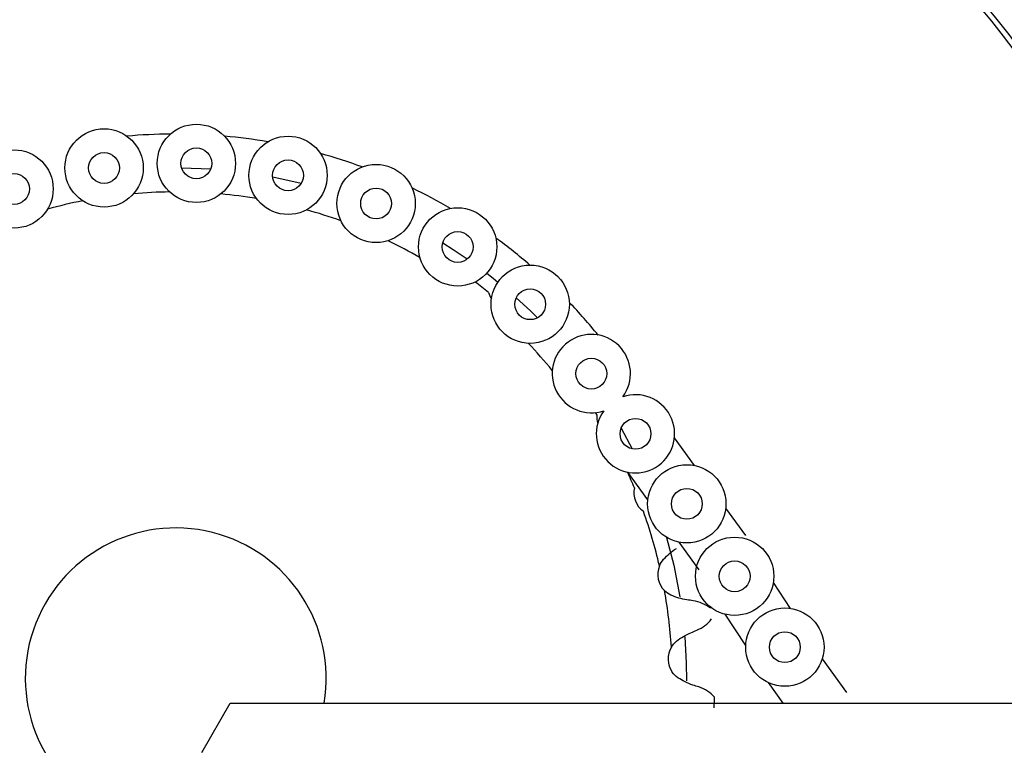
# Model space of a CAD drawing. Header units: inches. Extents: x 170 to 284, y 215 to 248.
# Tile 318 of 656: x 186.421 to 186.617, y 244.32 to 244.465. Entities that reach past the tile are written whole.
import ezdxf

# ---------------------------------------------------------------- set-up
doc = ezdxf.new("R2010")
doc.units = ezdxf.units.IN
doc.header["$LTSCALE"] = 0.25
doc.header["$MEASUREMENT"] = 0
doc.layers.add('ANNOTATIONS', color=1, linetype='Continuous')
doc.layers.add('LH BENCH MOUNT', color=7, linetype='Continuous')
doc.styles.add('ARIAL', font='arial.ttf', dxfattribs={"height": 0.09375})
doc.dimstyles.new('STANDARD$0', dxfattribs={"dimtxt": 0.09375, "dimasz": 0.09375, "dimexe": 0.03125, "dimexo": 0.046875, "dimgap": 0.09, "dimtad": 0, "dimtih": 1, "dimtoh": 1, "dimdec": 4, "dimzin": 0, "dimdsep": 46, "dimtxsty": 'ARIAL', "dimcen": 0.09, "dimadec": 0, "dimazin": 0, "dimtfac": 1, "dimtdec": 4, "dimtofl": 0, "dimtmove": 0, "dimatfit": 1, "dimfxl": 1, "dimtolj": 1, "dimtzin": 0, "dimarcsym": 0})

# ---------------------------------------------------------------- blocks, each defined once
blk = doc.blocks.new('*D111')
at = {"layer": 'ANNOTATIONS', "color": 0, "lineweight": -2, "transparency": 16777216}
for p, q in [((185.296175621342, 244.8942434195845), (185.296175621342, 244.9879934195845)), ((185.9259028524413, 244.8004934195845), (185.264925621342, 244.8004934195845)), ((186.4571933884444, 244.747824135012), (185.264925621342, 244.747824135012)), ((185.296175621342, 244.654074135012), (185.296175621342, 244.560324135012)), ((185.296175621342, 244.560324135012), (185.202425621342, 244.560324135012))]:
    blk.add_line(p, q, dxfattribs=at)
at = {"layer": 'ANNOTATIONS', "color": 0, "transparency": 16777216}
for points in [[(185.280550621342, 244.8942434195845), (185.311800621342, 244.8942434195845), (185.296175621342, 244.8004934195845)], [(185.280550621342, 244.654074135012), (185.311800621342, 244.654074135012), (185.296175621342, 244.747824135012)]]:
    blk.add_solid(points, dxfattribs=at)
at = {"layer": 'defpoints', "color": 0, "transparency": 16777216}
for p in [(185.9727778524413, 244.8004934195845), (185.296175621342, 244.747824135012), (186.5040683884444, 244.747824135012)]:
    blk.add_point(p, dxfattribs=at)
at = {"layer": 'ANNOTATIONS', "color": 0, "transparency": 16777216, "insert": (184.9485229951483, 244.5603241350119), "char_height": 0.09375, "attachment_point": 5, "style": 'ARIAL'}
blk.add_mtext('\\A1;2 5/8"', dxfattribs=at)
blk = doc.blocks.new('*D112')
at = {"layer": 'ANNOTATIONS', "color": 0, "lineweight": -2, "transparency": 16777216}
for p, q in [((185.9644948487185, 245.1675370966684), (185.9644948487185, 245.9014140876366)), ((187.1992356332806, 244.1734105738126), (187.1992356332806, 245.9014140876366)), ((186.0582448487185, 245.8701640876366), (186.271591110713, 245.8701640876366)), ((187.1054856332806, 245.8701640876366), (186.892139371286, 245.8701640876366))]:
    blk.add_line(p, q, dxfattribs=at)
at = {"layer": 'ANNOTATIONS', "color": 0, "transparency": 16777216}
for points in [[(186.0582448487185, 245.8857890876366), (186.0582448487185, 245.8545390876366), (185.9644948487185, 245.8701640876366)], [(187.1054856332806, 245.8857890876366), (187.1054856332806, 245.8545390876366), (187.1992356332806, 245.8701640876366)]]:
    blk.add_solid(points, dxfattribs=at)
at = {"layer": 'defpoints', "color": 0, "transparency": 16777216}
for p in [(187.1992356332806, 245.8701640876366), (185.9644948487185, 245.1206620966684), (187.1992356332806, 244.1265355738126)]:
    blk.add_point(p, dxfattribs=at)
at = {"layer": 'ANNOTATIONS', "color": 0, "transparency": 16777216, "insert": (186.5818652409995, 245.8701640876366), "char_height": 0.09375, "attachment_point": 5, "style": 'ARIAL'}
blk.add_mtext('\\A1;DIM "A"', dxfattribs=at)

msp = doc.modelspace()

# ---------------------------------------------------------------- hatches: boundary and pattern name
at = {"layer": 'LH BENCH MOUNT'}
h = msp.add_hatch(dxfattribs=at)
h.set_pattern_fill('ANSI31', color=256, scale=0.34241245, angle=2.8e-322, style=0)
h.set_pattern_definition([(45, (176.1263761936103, 238.0091787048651), (-0.03026527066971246, 0.03026527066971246), [])])
edge = h.paths.add_edge_path(flags=0)
edge.add_arc((186.41301658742, 243.9014011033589), 0.021400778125, 89.9999999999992, 390.52248781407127, ccw=False)
edge.add_line((186.41301658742, 243.9228018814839), (186.485779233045, 243.9228018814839))
edge.add_arc((186.485779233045, 244.3336968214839), 0.4108949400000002, 270, 450.0000000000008)
edge.add_line((186.485779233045, 244.7445917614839), (186.00212164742, 244.7445917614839))
edge.add_arc((186.00212164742, 244.7488719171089), 0.004280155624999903, 180.0000000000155, 269.9999999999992, ccw=False)
edge.add_line((185.997841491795, 244.7488719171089), (185.997841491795, 244.7916734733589))
edge.add_arc((186.00212164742, 244.7916734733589), 0.004280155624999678, 360, 540, ccw=False)
edge.add_line((186.006401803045, 244.7916734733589), (186.006401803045, 244.7488719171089))
edge.add_line((186.006401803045, 244.7488719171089), (186.003169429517, 244.7488719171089))
edge.add_line((186.003169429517, 244.7488719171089), (186.003169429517, 244.7916734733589))
edge.add_arc((186.00212164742, 244.7916734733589), 0.001047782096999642, 360, 540.0000000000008)
edge.add_line((186.001073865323, 244.7916734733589), (186.001073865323, 244.7488719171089))
edge.add_arc((186.00212164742, 244.7488719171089), 0.001047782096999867, 180, 270)
edge.add_line((186.00212164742, 244.7478241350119), (186.485779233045, 244.7478241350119))
edge.add_arc((186.485779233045, 244.3336968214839), 0.4141273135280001, 269.9999999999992, 450, ccw=False)
edge.add_line((186.485779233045, 243.9195695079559), (186.41301658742, 243.9195695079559))
edge.add_arc((186.41301658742, 243.9014011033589), 0.018168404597, 450.0000000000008, 750.5224878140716)
edge.add_arc((186.4277648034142, 243.9100962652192), 0.001047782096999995, 390.5224878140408, 495.0000000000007)
edge.add_line((186.4270239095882, 243.9108371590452), (186.4183287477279, 243.9021419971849))
edge.add_line((186.4183287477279, 243.9021419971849), (186.4160431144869, 243.9044276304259))
edge.add_line((186.4160431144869, 243.9044276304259), (186.4247382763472, 243.9131227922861))
edge.add_arc((186.4277648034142, 243.9100962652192), 0.004280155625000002, 390.522487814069, 495.0000000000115, ccw=False)
h = msp.add_hatch(dxfattribs=at)
h.set_pattern_fill('ANSI31', color=256, scale=0.34241245, style=0)
h.set_pattern_definition([(45, (176.0930244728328, 238.0091787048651), (-0.03026527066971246, 0.03026527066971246), [])])
edge = h.paths.add_edge_path(flags=0)
edge.add_line((186.4524275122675, 244.7403116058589), (186.1100150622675, 244.7403116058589))
edge.add_line((186.1100150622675, 244.7403116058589), (186.1100150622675, 244.7445917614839))
edge.add_line((186.1100150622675, 244.7445917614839), (186.4524275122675, 244.7445917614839))
edge.add_arc((186.4524275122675, 244.3336968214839), 0.4108949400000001, 269.9999999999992, 450, ccw=False)
edge.add_line((186.4524275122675, 243.9228018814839), (186.3796648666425, 243.9228018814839))
edge.add_line((186.3796648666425, 243.9228018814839), (186.3796648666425, 243.9270820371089))
edge.add_line((186.3796648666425, 243.9270820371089), (186.4524275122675, 243.9270820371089))
edge.add_arc((186.4524275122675, 244.3336968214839), 0.406614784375, 270, 450.0000000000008)
h = msp.add_hatch(dxfattribs=at)
h.set_pattern_fill('ANSI32', color=256, scale=0.34241245, angle=2.8e-322, style=0)
h.set_pattern_definition([(45, (176.0930244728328, 238.0091787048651), (-0.09079581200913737, 0.09079581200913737), []), (45, (176.1535550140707, 238.0091787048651), (-0.09079581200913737, 0.09079581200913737), [])])
edge = h.paths.add_edge_path(flags=0)
edge.add_arc((186.4524275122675, 244.3336968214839), 0.2182879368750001, 180, 540, ccw=False)
edge = h.paths.add_edge_path(flags=0)
edge.add_arc((186.4524275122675, 244.3336968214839), 0.2097276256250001, 180, 540, ccw=False)

# ---------------------------------------------------------------- linework, layer by layer
for p, q in [((186.453583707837, 244.4354165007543), (186.4593981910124, 244.4351839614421)), ((186.4717333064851, 244.4335743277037), (186.4774148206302, 244.4323064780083)), ((186.53597777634, 244.3866425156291), (186.536285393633, 244.3861539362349)), ((186.5411220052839, 244.3835116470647), (186.5433010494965, 244.3794158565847)), ((186.5557529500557, 244.3761050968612), (186.551740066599, 244.3815789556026)), ((186.5464548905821, 244.3692886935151), (186.5424420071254, 244.3747625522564)), ((186.5659775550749, 244.3621580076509), (186.5619646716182, 244.3676318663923)), ((186.5566794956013, 244.3553416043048), (186.5526666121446, 244.3608154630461)), ((186.5748646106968, 244.3476336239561), (186.5714415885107, 244.3528192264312)), ((186.5659409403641, 244.3402247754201), (186.5618198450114, 244.3464679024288)), ((186.5811824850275, 244.3376055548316), (186.5860112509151, 244.3309033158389)), ((186.5703806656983, 244.3328756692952), (186.5733269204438, 244.3287863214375)), ((186.4575949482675, 244.318923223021), (186.4632894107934, 244.3287863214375)), ((186.4632894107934, 244.3287863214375), (186.9915804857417, 244.3287863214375))]:
    msp.add_line(p, q, dxfattribs=at)
at = {"layer": 'LH BENCH MOUNT', "flags": 128}
for points in [[(186.5056074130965, 244.4204154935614), (186.5076823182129, 244.4191083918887), (186.5104849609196, 244.4172286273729)], [(186.5143584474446, 244.4143986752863), (186.5156677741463, 244.4133768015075), (186.5165928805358, 244.4126337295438)], [(186.5202424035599, 244.4095214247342), (186.5230627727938, 244.4069012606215), (186.5244742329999, 244.4055125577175)], [(186.5501882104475, 244.3617877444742), (186.5516131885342, 244.356240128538), (186.5528310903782, 244.349970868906)], [(186.5538016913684, 244.3419832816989), (186.5540926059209, 244.3367612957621), (186.5541368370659, 244.3331884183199)]]:
    msp.add_lwpolyline(points, dxfattribs=at)
at = {"layer": 'LH BENCH MOUNT'}
for centre, radius in [((186.4381415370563, 244.4353607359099), 0.007799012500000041), ((186.4565299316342, 244.4362749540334), 0.007799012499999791), ((186.4747858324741, 244.4338893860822), 0.007799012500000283), ((186.4202122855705, 244.4311761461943), 0.007799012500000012), ((186.4565299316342, 244.4362749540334), 0.003068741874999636), ((186.4381415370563, 244.4353607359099), 0.003068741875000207), ((186.4747858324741, 244.4338893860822), 0.003068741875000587), ((186.4923218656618, 244.4282807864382), 0.007799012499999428), ((186.4202122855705, 244.4311761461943), 0.003068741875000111), ((186.4923218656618, 244.4282807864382), 0.003068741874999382), ((186.5085738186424, 244.4196296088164), 0.007799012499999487), ((186.5085738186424, 244.4196296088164), 0.003068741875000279), ((186.5230187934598, 244.4082142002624), 0.007799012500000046), ((186.5230187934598, 244.4082142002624), 0.003068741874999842), ((186.5351920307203, 244.394401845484), 0.003068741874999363), ((186.543985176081, 244.382407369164), 0.003068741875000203), ((186.5542097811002, 244.3684602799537), 0.007799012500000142), ((186.5542097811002, 244.3684602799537), 0.003068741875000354), ((186.5637367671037, 244.3540276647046), 0.007799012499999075), ((186.5637367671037, 244.3540276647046), 0.003068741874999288), ((186.5737338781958, 244.3399170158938), 0.007799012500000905), ((186.5737338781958, 244.3399170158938), 0.003068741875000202)]:
    msp.add_circle(centre, radius, dxfattribs=at)
for centre, radius, start, end in [((186.4524275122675, 244.3336968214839), 0.4141273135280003, 359.3206013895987, 90), ((186.4524275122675, 244.3336968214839), 0.4108949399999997, 359.3152565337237, 90), ((186.4524275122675, 244.3336968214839), 0.406614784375, 359.3080483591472, 90), ((186.4524275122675, 244.3336968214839), 0.218287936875, 358.7109930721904, 270.0000000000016), ((186.4524275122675, 244.3336968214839), 0.2097276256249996, 358.6583711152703, 270.0000000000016), ((186.4524275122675, 244.3336968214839), 0.20865758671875, 358.6514896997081, 270), ((186.4524119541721, 244.3337158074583), 0.1084062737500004, 90.55429888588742, 95.13817693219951), ((186.4524119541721, 244.3337158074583), 0.1084062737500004, 80.26318777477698, 84.84706582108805), ((186.4524119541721, 244.3337158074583), 0.1084062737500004, 69.972076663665, 74.55595470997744), ((186.4524119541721, 244.3337158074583), 0.1084062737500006, 59.68096555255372, 64.26484359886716), ((186.4524119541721, 244.3337158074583), 0.09687729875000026, 90.71936288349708, 94.97311293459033), ((186.4524119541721, 244.3337158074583), 0.0968772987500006, 80.42825177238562, 84.68200182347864), ((186.4524119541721, 244.3337158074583), 0.09687729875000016, 101.010473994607, 105.2642240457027), ((186.4524119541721, 244.3337158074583), 0.09687729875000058, 70.13714066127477, 74.3908907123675), ((186.4524119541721, 244.3337158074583), 0.1084062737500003, 49.38985444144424, 53.97373248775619), ((186.4524119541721, 244.3337158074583), 0.096877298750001, 59.84602955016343, 64.09977960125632), ((186.4524275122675, 244.3336968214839), 0.09891356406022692, 50.97531699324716, 52.94685170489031), ((186.5190676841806, 244.4117810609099), 0.004531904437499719, 195.8898685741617, 213.5818519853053), ((186.4524119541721, 244.3337158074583), 0.1084062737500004, 39.0987433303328, 43.68262137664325), ((186.5351920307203, 244.394401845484), 0.007799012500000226, 323.7908573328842, 288.6993962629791), ((186.4524119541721, 244.3337158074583), 0.09687729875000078, 39.26380732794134, 43.51755737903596), ((186.543985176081, 244.382407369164), 0.007799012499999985, 143.7908573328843, 108.6993962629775), ((186.5408108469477, 244.3859122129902), 0.004531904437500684, 176.9425001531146, 197.4428291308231), ((186.4524119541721, 244.3337158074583), 0.09891356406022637, 22.55426436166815, 24.53395279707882), ((186.5481842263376, 244.3706716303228), 0.004531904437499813, 167.4688159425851, 234.7315784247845), ((186.4524119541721, 244.3337158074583), 0.09891356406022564, 13.08058015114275, 19.64613000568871), ((186.4524275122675, 244.3336968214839), 0.02996108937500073, 350.5668982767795, 246.5572519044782), ((186.4524275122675, 244.3336968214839), 0.02996108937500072, 350.5668982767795, 246.5572519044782), ((186.552960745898, 244.3544040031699), 0.004531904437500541, 157.995131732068, 225.2578942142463), ((186.4524119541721, 244.3337158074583), 0.09891356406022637, 3.606895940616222, 10.17244579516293), ((186.5549945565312, 244.3375720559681), 0.004531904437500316, 148.5214475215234, 215.7842100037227), ((186.4524119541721, 244.3337158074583), 0.1073907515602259, 356.8469464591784, 357.9850268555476)]:
    msp.add_arc(centre, radius, start, end, dxfattribs=at)
for points in [[(186.5495820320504, 244.3574243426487), (186.5503373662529, 244.3582693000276), (186.5511919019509, 244.3589801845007), (186.5521350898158, 244.3595622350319)], [(186.5487589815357, 244.3561020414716), (186.5489529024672, 244.3565818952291), (186.5492325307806, 244.3570333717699), (186.5495820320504, 244.3574243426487)], [(186.5510488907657, 244.3502951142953), (186.550571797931, 244.3505171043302), (186.5501442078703, 244.3508148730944), (186.5497706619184, 244.3511850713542)], [(186.5542385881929, 244.3493388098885), (186.5531422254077, 244.3495012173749), (186.552076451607, 244.349816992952), (186.5510488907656, 244.3502951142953)], [(186.5554789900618, 244.3491550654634), (186.5550690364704, 244.3492157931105), (186.5546555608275, 244.3492770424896), (186.5542385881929, 244.3493388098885)], [(186.5521590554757, 244.3411073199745), (186.5530431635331, 244.3418164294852), (186.5540030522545, 244.3423769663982), (186.5550291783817, 244.3427958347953)], [(186.5550291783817, 244.3427958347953), (186.555419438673, 244.342955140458), (186.5558064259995, 244.3431131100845), (186.5561901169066, 244.3432697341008)], [(186.5511295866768, 244.3399385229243), (186.5513998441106, 244.340379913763), (186.5517499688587, 244.3407792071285), (186.5521590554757, 244.3411073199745)], [(186.5524324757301, 244.3338338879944), (186.5519984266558, 244.334131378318), (186.551625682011, 244.3344954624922), (186.5513181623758, 244.3349220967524)], [(186.5554212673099, 244.3323656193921), (186.5543665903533, 244.3327062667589), (186.5533673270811, 244.3331931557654), (186.5524324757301, 244.3338338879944)], [(186.5566145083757, 244.3319802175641), (186.5562201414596, 244.3321075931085), (186.555822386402, 244.3322360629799), (186.5554212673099, 244.3323656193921)]]:
    msp.add_open_spline(points, degree=3, dxfattribs=at)
for points in [[(186.5588940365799, 244.3476563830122), (186.5584096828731, 244.3480480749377), (186.5578675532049, 244.3483789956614), (186.5567213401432, 244.3488835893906), (186.5561179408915, 244.349060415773), (186.5554789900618, 244.3491550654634)], [(186.5561901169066, 244.3432697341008), (186.5567880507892, 244.3435138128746), (186.5573321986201, 244.3438293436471), (186.5583259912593, 244.3445931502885), (186.5587730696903, 244.3450432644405), (186.5591499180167, 244.3455386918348)], [(186.5597363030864, 244.3299398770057), (186.5593230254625, 244.3304059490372), (186.5588427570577, 244.3308215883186), (186.557795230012, 244.3315079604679), (186.5572291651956, 244.3317816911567), (186.5566145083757, 244.3319802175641)]]:
    msp.add_open_spline(points, degree=3, knots=[0, 0, 0, 0, 0.5, 0.5, 1, 1, 1, 1], dxfattribs=at)

# ---------------------------------------------------------------- dimensions: what is measured, and where the dimension line sits
at = {"layer": 'ANNOTATIONS'}
dim = msp.add_linear_dim(base=(187.1992356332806, 245.8701640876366), p1=(185.9644948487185, 245.1206620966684), p2=(187.1992356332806, 244.1265355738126), text='DIM "A"', dimstyle='STANDARD$0', dxfattribs=at)
dim.commit()
dim.dimension.update_dxf_attribs({"geometry": '*D112', "text_midpoint": (186.5818652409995, 245.8701640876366)})
dim = msp.add_linear_dim(base=(185.296175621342, 244.747824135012), p1=(185.9727778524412, 244.8004934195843), p2=(186.5040683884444, 244.7478241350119), angle=90, text='2 5/8"', dimstyle='STANDARD$0', dxfattribs=at)
dim.commit()
dim.dimension.update_dxf_attribs({"geometry": '*D111', "text_midpoint": (184.9485229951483, 244.5603241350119)})

doc.saveas('drawing.dxf')
